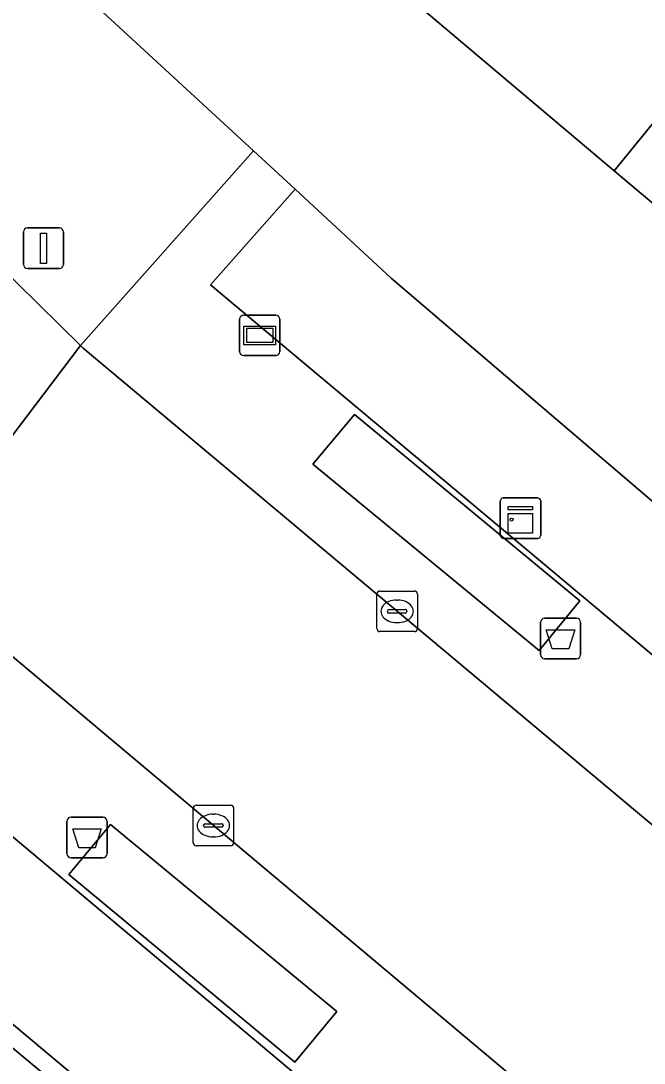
# Model space of a CAD drawing. Extents: x 156412 to 157779, y 382335 to 383768.
# Drawn here: x 157035.48 to 157050.87, y 382869.24 to 382894.98 of the extents above; entities that cross this region are included whole.
import ezdxf

# ---------------------------------------------------------------- set-up
doc = ezdxf.new("R2010")
doc.units = 0
for name, color, linetype in [('IMGEO_Afvalbak', 7, 'Continuous'), ('IMGEO_Berm_groen', 7, 'Continuous'), ('IMGEO_Fietspad_gesloten', 7, 'Continuous'), ('IMGEO_Kast', 7, 'Continuous'), ('IMGEO_Kolk', 7, 'Continuous'), ('IMGEO_Lichtmast', 7, 'Continuous'), ('IMGEO_OVBaan_gesloten', 7, 'Continuous'), ('IMGEO_Parkeervlak_open', 7, 'Continuous'), ('IMGEO_Rijbaan_lokaal_gesloten', 7, 'Continuous'), ('IMGEO_Voetpad_open', 7, 'Continuous'), ('IMGEO_Wegwijzer', 7, 'Continuous')]:
    doc.layers.add(name, color=color, linetype=linetype)

msp = doc.modelspace()

# ---------------------------------------------------------------- linework, layer by layer
at = {"layer": 'IMGEO_Afvalbak'}
for p, q in [((157048.308, 382879.328), (157048.308, 382880.128)), ((157048.308, 382880.128), (157048.308, 382879.328)), ((157048.408, 382880.228), (157049.198, 382880.228)), ((157049.198, 382880.228), (157048.408, 382880.228)), ((157049.298, 382880.128), (157049.298, 382879.328)), ((157049.298, 382879.328), (157049.298, 382880.128)), ((157049.198, 382879.228), (157048.408, 382879.228)), ((157048.408, 382879.228), (157049.198, 382879.228)), ((157036.617, 382874.411), (157036.617, 382875.211)), ((157036.617, 382875.211), (157036.617, 382874.411)), ((157036.717, 382875.311), (157037.507, 382875.311)), ((157037.507, 382875.311), (157036.717, 382875.311)), ((157037.607, 382875.211), (157037.607, 382874.411)), ((157037.607, 382874.411), (157037.607, 382875.211)), ((157037.507, 382874.311), (157036.717, 382874.311)), ((157036.717, 382874.311), (157037.507, 382874.311))]:
    msp.add_line(p, q, dxfattribs=at)
for points in [[(157048.451, 382879.942), (157049.155, 382879.942), (157049.006, 382879.472), (157048.6, 382879.472), (157048.451, 382879.942)], [(157036.76, 382875.025), (157037.464, 382875.025), (157037.315, 382874.555), (157036.909, 382874.555), (157036.76, 382875.025)]]:
    msp.add_lwpolyline(points, dxfattribs=at)
for centre, start, end in [((157048.408, 382880.128), 90, 180), ((157048.408, 382880.128), 90, 180), ((157049.198, 382880.128), 0, 90), ((157049.198, 382880.128), 360, 90), ((157048.408, 382879.328), 180, 270), ((157048.408, 382879.328), 180, 270), ((157049.198, 382879.328), 270, 0), ((157049.198, 382879.328), 270, 0), ((157036.717, 382875.211), 90, 180), ((157036.717, 382875.211), 90, 180), ((157037.507, 382875.211), 0, 90), ((157037.507, 382875.211), 360, 90), ((157036.717, 382874.411), 180, 270), ((157036.717, 382874.411), 180, 270), ((157037.507, 382874.411), 270, 0), ((157037.507, 382874.411), 270, 0)]:
    msp.add_arc(centre, 0.1, start, end, dxfattribs=at)
at = {"layer": 'IMGEO_Berm_groen'}
for points in [[(157033.831, 382890.025), (157036.951, 382886.961), (157041.226, 382891.768), (157037.183, 382895.505)], [(157061.218, 382874.44), (157044.62, 382888.63), (157042.249, 382890.822), (157040.158, 382888.466), (157054.026, 382876.842), (157064.101, 382868.466), (157071.205, 382862.884), (157076.917, 382858.487), (157077.744, 382859.487)], [(157028.068, 382870.938), (157035.415, 382864.759), (157037.75, 382867.547), (157030.078, 382873.936), (157028.875, 382874.978)]]:
    msp.add_lwpolyline(points, dxfattribs=at)
at = {"layer": 'IMGEO_Fietspad_gesloten'}
for points in [[(157069.469, 382847.528), (157061.485, 382853.595), (157046.631, 382865.299), (157030.505, 382878.828), (157028.998, 382880.207)], [(157028.875, 382874.978), (157030.078, 382873.936), (157030.398, 382874.288), (157042.493, 382864.147)]]:
    msp.add_lwpolyline(points, dxfattribs=at)
at = {"layer": 'IMGEO_Kast'}
for p, q in [((157047.315, 382882.274), (157047.315, 382883.115)), ((157047.315, 382883.115), (157047.315, 382882.274)), ((157047.39, 382883.199), (157048.231, 382883.199)), ((157048.231, 382883.199), (157047.39, 382883.199)), ((157048.315, 382883.124), (157048.315, 382882.283)), ((157048.315, 382882.283), (157048.315, 382883.124)), ((157048.24, 382882.199), (157047.399, 382882.199)), ((157047.399, 382882.199), (157048.24, 382882.199))]:
    msp.add_line(p, q, dxfattribs=at)
for points in [[(157047.51, 382882.989), (157048.11, 382882.989), (157048.11, 382882.904), (157047.51, 382882.904), (157047.51, 382882.989)], [(157047.51, 382882.814), (157048.11, 382882.814), (157048.11, 382882.325), (157047.51, 382882.325), (157047.51, 382882.814)]]:
    msp.add_lwpolyline(points, dxfattribs=at)
msp.add_circle((157047.594, 382882.663), 0.0377, dxfattribs=at)
for centre, start, end in [((157047.393, 382883.121), 92.4484, 184.2845), ((157047.393, 382883.121), 92.4484, 184.2845), ((157048.237, 382883.121), 2.4484, 94.2845), ((157048.237, 382883.121), 2.4484, 94.2845), ((157047.393, 382882.277), 182.4484, 274.2845), ((157047.393, 382882.277), 182.4484, 274.2845), ((157048.237, 382882.277), 272.4484, 4.2845), ((157048.237, 382882.277), 272.4484, 4.2845)]:
    msp.add_arc(centre, 0.0779, start, end, dxfattribs=at)
at = {"layer": 'IMGEO_Kolk'}
for p, q in [((157044.268, 382879.972), (157044.268, 382880.824)), ((157044.343, 382880.898), (157045.195, 382880.898)), ((157045.269, 382880.824), (157045.269, 382879.972)), ((157044.756, 382880.678), (157044.781, 382880.678)), ((157044.527, 382880.392), (157044.527, 382880.404)), ((157044.965, 382880.355), (157044.567, 382880.355)), ((157044.57, 382880.441), (157044.968, 382880.441)), ((157045.011, 382880.404), (157045.011, 382880.392)), ((157044.779, 382880.118), (157044.754, 382880.118)), ((157045.195, 382879.898), (157044.343, 382879.898)), ((157039.731, 382874.682), (157039.731, 382875.534)), ((157039.806, 382875.608), (157040.658, 382875.608)), ((157040.219, 382875.388), (157040.244, 382875.388)), ((157040.732, 382875.534), (157040.732, 382874.682)), ((157040.033, 382875.151), (157040.431, 382875.151)), ((157039.99, 382875.102), (157039.99, 382875.114)), ((157040.428, 382875.065), (157040.03, 382875.065)), ((157040.474, 382875.114), (157040.474, 382875.102)), ((157040.242, 382874.828), (157040.217, 382874.828)), ((157040.658, 382874.608), (157039.806, 382874.608))]:
    msp.add_line(p, q, dxfattribs=at)
for points in [[(157044.268, 382879.972), (157044.268, 382880.824)], [(157044.343, 382880.898), (157045.195, 382880.898)], [(157045.269, 382880.824), (157045.269, 382879.972)], [(157045.195, 382879.898), (157044.343, 382879.898)], [(157039.731, 382874.682), (157039.731, 382875.534)], [(157039.806, 382875.608), (157040.658, 382875.608)], [(157040.732, 382875.534), (157040.732, 382874.682)], [(157040.658, 382874.608), (157039.806, 382874.608)]]:
    msp.add_lwpolyline(points, dxfattribs=at)
for centre, radius, start, end in [((157044.345, 382880.822), 0.0765, 91.552, 178.448), ((157044.345, 382880.822), 0.0765, 91.552, 178.448), ((157045.193, 382880.822), 0.0765, 1.552, 88.448), ((157045.193, 382880.822), 0.0765, 1.552, 88.448), ((157044.567, 382880.401), 0.0403, 85.8775, 175.7526), ((157044.564, 382880.391), 0.0366, 178.938, 274.7102), ((157044.968, 382880.398), 0.043, 264.8664, 352.4533), ((157044.972, 382880.403), 0.0386, 1.7309, 96.639), ((157044.345, 382879.974), 0.0765, 181.552, 268.448), ((157044.345, 382879.974), 0.0765, 181.552, 268.448), ((157045.193, 382879.974), 0.0765, 271.552, 358.448), ((157045.193, 382879.974), 0.0765, 271.552, 358.448), ((157039.808, 382875.532), 0.0765, 91.552, 178.448), ((157039.808, 382875.532), 0.0765, 91.552, 178.448), ((157040.656, 382875.532), 0.0765, 1.552, 88.448), ((157040.656, 382875.532), 0.0765, 1.552, 88.448), ((157040.03, 382875.111), 0.0403, 85.8775, 175.7526), ((157040.435, 382875.113), 0.0386, 1.7309, 96.639), ((157040.027, 382875.101), 0.0366, 178.938, 274.7102), ((157040.431, 382875.108), 0.043, 264.8664, 352.4533), ((157039.808, 382874.684), 0.0765, 181.552, 268.448), ((157039.808, 382874.684), 0.0765, 181.552, 268.448), ((157040.656, 382874.684), 0.0765, 271.552, 358.448), ((157040.656, 382874.684), 0.0765, 271.552, 358.448)]:
    msp.add_arc(centre, radius, start, end, dxfattribs=at)
for centre, major_axis, ratio, start_param, end_param in [((157044.755, 382880.398), (-0.387, 0.002), 0.722429, 4.712389, 7.853982), ((157044.78, 382880.398), (-0.39, 0.002), 0.717154, 1.570796, 4.712389), ((157040.218, 382875.108), (-0.387, 0.002), 0.722429, 4.712389, 7.853982), ((157040.243, 382875.108), (-0.39, 0.002), 0.717154, 1.570796, 4.712389)]:
    msp.add_ellipse(centre, major_axis=major_axis, ratio=ratio, start_param=start_param, end_param=end_param, dxfattribs=at)
at = {"layer": 'IMGEO_Lichtmast'}
for p, q in [((157035.641, 382889.867), (157036.431, 382889.867)), ((157036.431, 382889.867), (157035.641, 382889.867)), ((157035.541, 382888.967), (157035.541, 382889.767)), ((157035.541, 382889.767), (157035.541, 382888.967)), ((157036.531, 382889.767), (157036.531, 382888.967)), ((157036.531, 382888.967), (157036.531, 382889.767)), ((157036.431, 382888.867), (157035.641, 382888.867)), ((157035.641, 382888.867), (157036.431, 382888.867))]:
    msp.add_line(p, q, dxfattribs=at)
msp.add_lwpolyline([(157035.961, 382889.742), (157036.111, 382889.742), (157036.111, 382888.992), (157035.961, 382888.992), (157035.961, 382889.742)], dxfattribs=at)
for centre, start, end in [((157035.641, 382889.767), 90, 180), ((157035.641, 382889.767), 90, 180), ((157036.431, 382889.767), 0, 90), ((157036.431, 382889.767), 360, 90), ((157035.641, 382888.967), 180, 270), ((157035.641, 382888.967), 180, 270), ((157036.431, 382888.967), 270, 0), ((157036.431, 382888.967), 270, 0)]:
    msp.add_arc(centre, 0.1, start, end, dxfattribs=at)
at = {"layer": 'IMGEO_OVBaan_gesloten'}
for points in [[(157030.253, 382883.49), (157032.734, 382881.408), (157036.951, 382886.961), (157033.831, 382890.025)], [(157037.018, 382886.895), (157036.951, 382886.961), (157032.734, 382881.408), (157048.826, 382867.887), (157053.069, 382864.463), (157068.506, 382852.388), (157073.753, 382848.447), (157073.874, 382848.621), (157074.537, 382848.133), (157075.201, 382847.646), (157075.867, 382847.161), (157076.292, 382846.853), (157076.717, 382846.546), (157077.406, 382846.05), (157078.096, 382845.555), (157078.787, 382845.062)], [(157086.135, 382847.948), (157083.495, 382849.801), (157080.645, 382851.849), (157080.442, 382852.027), (157078.248, 382853.864), (157074.793, 382856.449), (157069.388, 382860.592), (157055.039, 382871.816), (157053.636, 382872.978), (157052.831, 382873.641), (157037.018, 382886.895)]]:
    msp.add_lwpolyline(points, dxfattribs=at)
at = {"layer": 'IMGEO_Parkeervlak_open'}
msp.add_lwpolyline([(157045.439, 382895.241), (157050.124, 382891.278), (157053.358, 382895.243), (157049.173, 382898.793)], dxfattribs=at)
at = {"layer": 'IMGEO_Rijbaan_lokaal_gesloten'}
msp.add_lwpolyline([(157037.183, 382895.505), (157041.226, 382891.768), (157042.249, 382890.822), (157044.62, 382888.63), (157061.218, 382874.44), (157077.707, 382860.082), (157081.107, 382857.364), (157084.265, 382862.356), (157082.72, 382863.641), (157081.081, 382865.071), (157069.573, 382874.83), (157067.367, 382876.712), (157055.811, 382886.492), (157050.124, 382891.278), (157045.439, 382895.241)], dxfattribs=at)
at = {"layer": 'IMGEO_Voetpad_open'}
for points in [[(157049.173, 382898.793), (157053.358, 382895.243), (157050.124, 382891.278), (157055.811, 382886.492), (157059.08, 382890.358), (157070.666, 382880.6), (157072.863, 382878.7), (157084.374, 382868.962), (157085.226, 382868.226)], [(157073.517, 382848.119), (157073.753, 382848.447), (157068.506, 382852.388), (157053.069, 382864.463), (157048.826, 382867.887), (157032.734, 382881.408), (157030.505, 382878.828), (157046.631, 382865.299), (157061.485, 382853.595), (157069.469, 382847.528)], [(157042.493, 382864.147), (157030.398, 382874.288), (157030.078, 382873.936), (157037.75, 382867.547), (157035.415, 382864.759), (157046.852, 382855.272), (157062.82, 382842.34)]]:
    msp.add_lwpolyline(points, dxfattribs=at)
for points in [[(157054.026, 382876.842), (157040.158, 382888.466), (157042.249, 382890.822), (157041.226, 382891.768), (157036.951, 382886.961), (157037.018, 382886.895), (157052.831, 382873.641), (157053.636, 382872.978), (157055.039, 382871.816), (157069.388, 382860.592), (157071.205, 382862.884), (157064.101, 382868.466)], [(157048.278, 382879.43), (157042.69, 382884.035), (157043.715, 382885.26), (157049.281, 382880.659)], [(157043.715, 382885.26), (157042.69, 382884.035), (157048.278, 382879.43), (157049.281, 382880.659)], [(157037.688, 382875.136), (157036.659, 382873.898), (157042.242, 382869.267), (157043.279, 382870.516)], [(157042.242, 382869.267), (157036.659, 382873.898), (157037.688, 382875.136), (157043.279, 382870.516)]]:
    msp.add_lwpolyline(points, close=True, dxfattribs=at)
at = {"layer": 'IMGEO_Wegwijzer'}
for p, q in [((157040.88, 382886.813), (157040.88, 382887.613)), ((157040.88, 382887.613), (157040.88, 382886.813)), ((157040.98, 382887.713), (157041.77, 382887.713)), ((157041.77, 382887.713), (157040.98, 382887.713)), ((157041.87, 382887.613), (157041.87, 382886.813)), ((157041.87, 382886.813), (157041.87, 382887.613)), ((157041.77, 382886.713), (157040.98, 382886.713)), ((157040.98, 382886.713), (157041.77, 382886.713))]:
    msp.add_line(p, q, dxfattribs=at)
for points in [[(157040.981, 382887.445), (157041.769, 382887.445), (157041.769, 382886.981), (157040.981, 382886.981), (157040.981, 382887.445)], [(157041.046, 382887.38), (157041.046, 382887.046), (157041.704, 382887.046), (157041.704, 382887.38), (157041.046, 382887.38)]]:
    msp.add_lwpolyline(points, dxfattribs=at)
for centre, start, end in [((157040.98, 382887.613), 90, 180), ((157040.98, 382887.613), 90, 180), ((157041.77, 382887.613), 0, 90), ((157041.77, 382887.613), 360, 90), ((157040.98, 382886.813), 180, 270), ((157040.98, 382886.813), 180, 270), ((157041.77, 382886.813), 270, 0), ((157041.77, 382886.813), 270, 0)]:
    msp.add_arc(centre, 0.1, start, end, dxfattribs=at)

doc.saveas('drawing.dxf')
